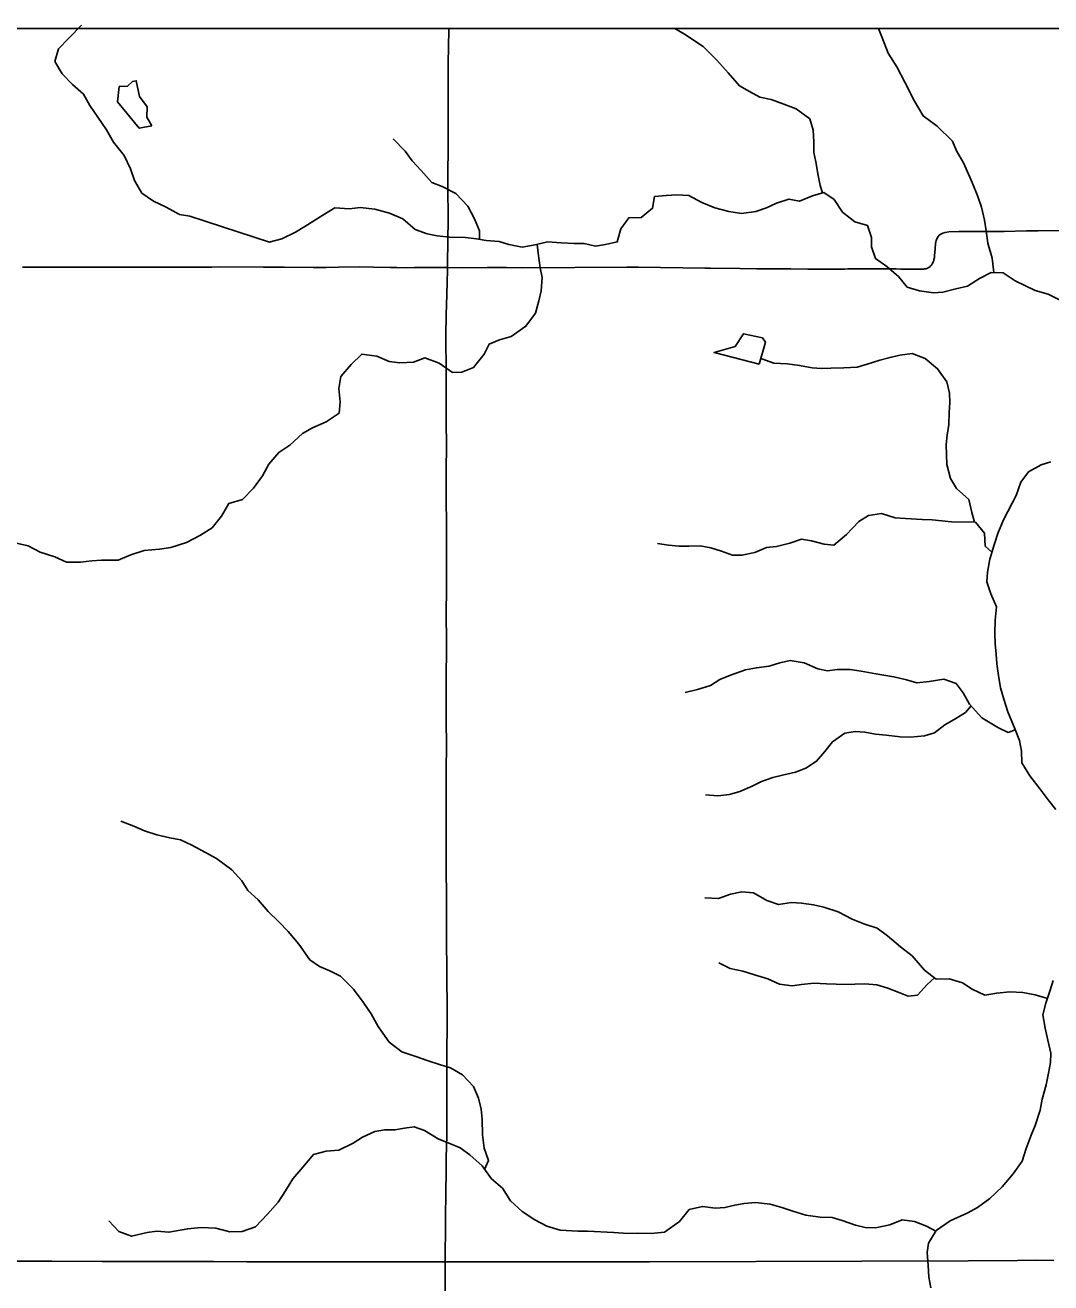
# Model space of a CAD drawing. Extents: x -87 to 2145, y -2128 to 440.
# Drawn here: x 150.28 to 177.65, y -858.65 to -825.1 of the extents above; entities that cross this region are included whole.
import ezdxf

# ---------------------------------------------------------------- set-up
doc = ezdxf.new("R2010")
doc.units = 0
for name, color, linetype in [('GM_X_Minor_Lake', 7, 'Continuous'), ('GM_X_Minor_River', 7, 'Continuous'), ('GM_X_Township_Road', 7, 'Continuous'), ('SC_Scratch1', 7, 'Continuous')]:
    doc.layers.add(name, color=color, linetype=linetype)

msp = doc.modelspace()

# ---------------------------------------------------------------- linework, layer by layer
at = {"layer": 'GM_X_Minor_Lake'}
for points in [[(153.658, -827.785), (153.53, -827.555), (153.535, -827.284), (153.33, -827.009), (153.247, -826.586), (153.147, -826.604), (153.014, -826.732), (152.791, -826.743)], [(152.791, -826.743), (152.747, -827.148), (153.324, -827.852), (153.658, -827.785)], [(169.874, -834.145), (170.035, -833.556), (169.957, -833.444), (169.448, -833.334), (169.232, -833.671)], [(169.232, -833.671), (168.669, -833.831), (169.874, -834.145)]]:
    msp.add_lwpolyline(points, dxfattribs=at)
at = {"layer": 'GM_X_Minor_River'}
for points in [[(151.783, -825.102), (151.447, -825.447), (151.171, -825.733), (151.075, -826.072), (151.269, -826.397), (151.544, -826.683), (151.84, -826.94), (152.004, -827.244), (152.219, -827.559), (152.453, -827.895), (152.637, -828.22), (152.921, -828.577), (153.094, -828.931), (153.199, -829.245), (153.393, -829.58), (153.709, -829.796), (154.046, -829.954), (154.403, -830.151), (154.673, -830.197), (156.806, -830.889)], [(171.56, -829.579), (171.5, -829.376), (171.444, -829.114), (171.379, -828.752), (171.333, -828.5), (171.327, -828.219), (171.312, -827.907), (171.226, -827.605), (170.86, -827.338), (170.531, -827.212), (170.193, -827.086), (169.884, -827.021), (169.615, -826.876), (169.347, -826.721), (169.042, -826.374), (168.737, -826.038), (168.372, -825.671), (167.877, -825.342), (167.619, -825.188)], [(176.13, -831.701), (176.086, -831.319), (175.972, -830.915), (175.927, -830.593), (175.881, -830.301), (175.806, -829.959), (175.71, -829.676), (175.555, -829.302), (175.323, -828.776), (175.138, -828.452), (175.031, -828.199), (174.617, -827.801), (174.251, -827.524), (174.016, -827.129), (173.764, -826.643), (173.54, -826.217), (173.315, -825.852), (173.141, -825.418), (173.057, -825.188)], [(162.409, -830.816), (162.402, -830.593), (162.276, -830.27), (162.091, -829.935), (161.776, -829.589), (161.408, -829.402), (161.13, -829.297), (160.854, -828.981), (160.608, -828.726), (160.422, -828.462), (160.106, -828.136)], [(177.921, -832.443), (177.583, -832.277), (177.234, -832.181), (176.956, -832.046), (176.698, -831.921), (176.38, -831.705), (176.06, -831.7), (175.747, -831.856), (175.434, -832.061), (175.123, -832.137), (174.771, -832.221), (174.52, -832.247), (174.151, -832.191), (173.822, -832.095), (173.586, -831.81), (173.279, -831.544), (172.972, -831.328), (172.867, -831.015), (172.871, -830.764), (172.765, -830.451), (172.426, -830.345), (172.09, -830.089), (171.875, -829.754), (171.597, -829.569), (171.295, -829.654), (170.943, -829.799), (170.663, -829.744), (170.332, -829.849), (170.069, -829.975), (169.778, -830.071), (169.396, -830.125), (169.057, -830.069), (168.688, -829.973), (168.34, -829.837), (167.992, -829.65), (167.672, -829.625), (167.391, -829.65), (167.081, -829.675), (167.026, -829.986), (166.722, -830.232), (166.391, -830.246), (166.177, -830.534), (166.081, -830.884), (165.77, -830.949), (165.499, -830.995), (165.2, -830.93), (164.929, -830.925), (164.589, -830.91), (164.219, -830.884), (163.888, -830.959), (163.546, -831.023), (163.187, -830.957), (162.928, -830.873), (162.588, -830.847), (162.328, -830.803), (162.029, -830.767), (161.608, -830.761), (161.279, -830.725), (161.009, -830.67), (160.69, -830.555), (160.364, -830.268), (160.006, -830.122), (159.617, -830.015), (159.218, -829.969), (158.937, -830.004), (158.547, -829.978), (158.223, -830.173), (157.748, -830.477), (157.496, -830.623), (157.133, -830.798), (156.791, -830.893)], [(163.945, -830.946), (163.975, -831.181), (164.029, -831.573), (164.075, -831.835), (164.05, -832.186), (163.986, -832.456), (163.9, -832.786), (163.645, -833.133), (163.25, -833.408), (162.939, -833.493), (162.667, -833.609), (162.533, -833.878), (162.247, -834.235), (161.935, -834.361), (161.684, -834.366), (161.328, -834.12), (160.95, -833.973), (160.647, -834.088), (160.277, -834.113), (159.997, -834.078), (159.669, -833.932), (159.269, -833.875), (158.985, -834.152), (158.709, -834.478), (158.655, -834.799), (158.689, -835.151), (158.665, -835.452), (158.311, -835.687), (157.948, -835.842), (157.686, -835.998), (157.341, -836.304), (157.047, -836.5), (156.782, -836.817), (156.618, -837.125), (156.372, -837.452), (156.078, -837.759), (155.716, -837.863), (155.52, -838.202), (155.275, -838.509), (154.962, -838.705), (154.589, -838.899), (154.166, -839.033), (153.865, -839.078), (153.454, -839.112), (153.102, -839.236), (152.76, -839.371), (152.319, -839.374), (152.059, -839.39), (151.758, -839.425), (151.387, -839.429), (151.069, -839.283), (150.681, -839.157), (150.363, -838.991), (150.003, -838.914)], [(175.62, -838.361), (175.544, -838.098), (175.469, -837.756), (175.133, -837.459), (174.977, -837.195), (174.882, -836.822), (174.866, -836.561), (174.86, -836.289), (174.884, -836.039), (174.928, -835.758), (174.943, -835.437), (174.957, -835.166), (174.951, -834.915), (174.875, -834.613), (174.63, -834.267), (174.304, -833.991), (173.955, -833.865), (173.624, -833.909), (173.363, -833.965), (173.092, -834.041), (172.75, -834.146), (172.489, -834.222), (172.128, -834.246), (171.787, -834.251), (171.537, -834.257), (171.287, -834.243), (170.948, -834.177), (170.618, -834.141), (170.258, -834.115), (169.939, -834), (169.916, -833.99)], [(177.788, -846.028), (177.582, -845.763), (177.366, -845.479), (177.091, -845.123), (176.876, -844.778), (176.871, -844.467), (176.815, -844.184), (176.699, -843.891), (176.506, -843.416), (176.401, -843.083), (176.315, -842.78), (176.26, -842.448), (176.215, -842.136), (176.199, -841.885), (176.173, -841.603), (176.157, -841.322), (176.172, -840.971), (176.207, -840.62), (176.052, -840.276), (175.947, -839.953), (175.961, -839.692), (176.026, -839.351), (176.142, -838.962), (176.247, -838.632), (176.402, -838.283), (176.732, -837.646), (176.858, -837.296), (177.062, -837.018), (177.395, -836.833), (177.657, -836.747)], [(176.084, -839.157), (175.901, -838.998), (175.886, -838.656), (175.64, -838.361), (175, -838.35), (174.49, -838.302), (174.22, -838.287), (173.78, -838.26), (173.5, -838.245), (173.131, -838.129), (172.79, -838.184), (172.527, -838.34), (172.202, -838.686), (171.867, -838.972), (171.607, -838.948), (171.268, -838.862), (170.998, -838.817), (170.687, -838.922), (170.335, -839.007), (170.064, -839.033), (169.752, -839.168), (169.41, -839.243), (169.16, -839.239), (168.861, -839.133), (168.582, -839.049), (168.293, -838.994), (167.992, -838.999), (167.732, -839.004), (167.452, -838.97), (167.153, -838.925)], [(176.701, -843.896), (176.518, -843.969), (176.259, -843.844), (175.813, -843.576), (175.488, -843.219), (175.312, -842.915), (175.126, -842.661), (174.797, -842.545), (174.406, -842.609), (174.075, -842.643), (173.806, -842.569), (173.467, -842.483), (172.987, -842.404), (172.588, -842.338), (172.298, -842.293), (171.948, -842.287), (171.697, -842.323), (171.438, -842.269), (171.069, -842.112), (170.7, -842.046), (170.419, -842.111), (170.137, -842.197), (169.796, -842.242), (169.505, -842.297), (169.102, -842.441), (168.82, -842.557), (168.568, -842.713), (168.226, -842.828), (167.894, -842.903)], [(175.524, -843.259), (175.374, -843.438), (175.122, -843.594), (174.829, -843.77), (174.546, -843.976), (174.284, -844.063), (173.913, -844.097), (173.633, -844.082), (173.263, -844.046), (172.973, -844.011), (172.694, -843.966), (172.434, -843.942), (172.153, -843.987), (171.829, -844.223), (171.625, -844.481), (171.401, -844.738), (171.117, -844.924), (170.836, -845.03), (170.494, -845.105), (170.233, -845.171), (169.931, -845.276), (169.679, -845.403), (169.356, -845.548), (169.075, -845.624), (168.764, -845.659), (168.434, -845.633)], [(162.544, -855.624), (162.649, -855.385), (162.534, -855.062), (162.489, -854.7), (162.475, -854.288), (162.449, -854.017), (162.384, -853.725), (162.249, -853.411), (161.953, -853.105), (161.635, -852.919), (161.366, -852.835), (161.038, -852.729), (160.709, -852.613), (160.33, -852.486), (159.994, -852.23), (159.7, -851.814), (159.515, -851.479), (159.299, -851.165), (159.044, -850.819), (158.699, -850.472), (158.411, -850.327), (158.133, -850.212), (157.875, -850.037), (157.581, -849.621), (157.296, -849.275), (157.049, -849.02), (156.763, -848.744), (156.498, -848.438), (156.221, -848.183), (156.065, -847.929), (155.799, -847.634), (155.383, -847.336), (155.095, -847.17), (154.728, -846.974), (154.429, -846.838), (154.14, -846.783), (153.791, -846.697), (153.462, -846.591), (153.183, -846.466), (152.835, -846.34)], [(177.561, -851.07), (177.233, -850.968), (176.904, -850.903), (176.564, -850.887), (176.213, -850.921), (175.891, -850.976), (175.554, -850.82), (175.296, -850.645), (174.937, -850.539), (174.596, -850.553), (174.28, -850.307), (173.955, -849.931), (173.639, -849.684), (173.293, -849.398), (173.015, -849.192), (172.667, -849.076), (172.348, -848.95), (171.981, -848.754), (171.592, -848.627), (171.323, -848.572), (171.003, -848.527), (170.733, -848.502), (170.382, -848.557), (170.073, -848.451), (169.716, -848.245), (169.406, -848.219), (169.105, -848.285), (168.782, -848.4), (168.422, -848.384)], [(174.551, -850.518), (174.354, -850.69), (174.099, -850.977), (173.849, -851.003), (173.58, -850.898), (173.301, -850.793), (173.012, -850.698), (172.692, -850.673), (172.422, -850.688), (172.172, -850.694), (171.921, -850.68), (171.671, -850.676), (171.331, -850.66), (171, -850.695), (170.749, -850.731), (170.41, -850.685), (170.102, -850.54), (169.743, -850.433), (169.434, -850.338), (169.095, -850.262), (168.796, -850.117)], [(174.45, -858.78), (174.394, -858.499), (174.379, -858.187), (174.354, -857.846), (174.388, -857.595), (174.594, -857.258), (174.968, -856.993), (175.442, -856.78), (175.694, -856.644), (176.029, -856.398), (176.354, -856.092), (176.649, -855.746), (176.885, -855.409), (177, -855.069), (177.126, -854.71), (177.24, -854.451), (177.366, -854.042), (177.421, -853.752), (177.527, -853.372), (177.592, -853.062), (177.646, -852.772), (177.65, -852.521), (177.575, -852.178), (177.5, -851.856), (177.445, -851.504), (177.52, -851.194), (177.636, -850.844), (177.72, -850.585)], [(174.582, -857.277), (174.335, -857.143), (174.017, -857.017), (173.687, -856.972), (173.355, -857.107), (172.973, -857.181), (172.703, -857.176), (172.444, -857.112), (172.085, -856.986), (171.816, -856.911), (171.496, -856.896), (171.116, -856.849), (170.767, -856.743), (170.479, -856.638), (170.16, -856.552), (169.77, -856.506), (169.469, -856.531), (169.218, -856.577), (168.957, -856.643), (168.706, -856.659), (168.356, -856.613), (168.005, -856.697), (167.74, -857.014), (167.345, -857.299), (166.984, -857.333), (166.623, -857.327), (166.373, -857.333), (165.993, -857.306), (165.293, -857.275), (165.032, -857.271), (164.562, -857.243), (164.204, -857.136), (163.886, -856.971), (163.549, -856.744), (163.233, -856.468), (163.018, -856.124), (162.731, -855.878), (162.476, -855.533), (162.15, -855.236), (161.893, -855.051), (161.634, -854.947), (161.306, -854.811), (160.939, -854.584), (160.66, -854.489), (160.409, -854.525), (160.148, -854.571), (159.878, -854.566), (159.617, -854.612), (159.284, -854.767), (159.032, -854.924), (158.648, -855.108), (158.317, -855.143), (157.976, -855.227), (157.69, -855.564), (157.425, -855.881), (157.23, -856.198), (157.035, -856.496), (156.75, -856.823), (156.424, -857.158), (156.072, -857.283), (155.741, -857.288), (155.372, -857.191), (154.982, -857.175), (154.621, -857.209), (154.119, -857.301), (153.799, -857.276), (153.538, -857.311), (153.116, -857.405), (152.778, -857.279), (152.512, -856.993)]]:
    msp.add_lwpolyline(points, dxfattribs=at)
at = {"layer": 'GM_X_Township_Road'}
for points in [[(161.55, -831.566), (161.552, -831.463), (161.566, -830.267), (161.565, -829.414), (161.571, -828.038), (161.572, -827.612), (161.571, -826.841), (161.573, -826.119), (161.584, -825.233), (161.584, -825.188)], [(161.55, -831.566), (161.95, -831.574), (162.607, -831.567), (162.819, -831.565), (163.13, -831.567), (163.556, -831.578), (166.337, -831.558), (166.649, -831.559), (168.418, -831.585), (168.566, -831.585), (169.353, -831.594), (169.812, -831.601), (170.025, -831.599), (170.255, -831.602), (170.566, -831.603), (170.714, -831.606), (171.173, -831.608), (171.698, -831.614), (171.911, -831.614), (172.155, -831.607), (172.236, -831.604), (172.382, -831.603), (172.48, -831.603), (172.756, -831.605), (172.952, -831.602), (173.033, -831.603), (173.196, -831.603), (173.295, -831.605), (173.524, -831.606), (173.655, -831.609), (174.045, -831.614), (174.218, -831.613), (174.253, -831.609), (174.286, -831.606), (174.315, -831.601), (174.349, -831.59), (174.38, -831.576), (174.398, -831.566), (174.431, -831.541), (174.446, -831.523), (174.467, -831.502), (174.486, -831.472), (174.504, -831.443), (174.516, -831.414), (174.528, -831.383), (174.535, -831.351), (174.546, -831.304), (174.552, -831.254), (174.564, -831.073), (174.577, -830.926), (174.595, -830.846), (174.62, -830.785), (174.646, -830.743), (174.678, -830.707), (174.717, -830.676), (174.775, -830.647), (174.838, -830.63), (174.936, -830.618), (175.198, -830.609), (175.641, -830.606), (176.1, -830.608), (176.412, -830.606), (177.002, -830.593), (177.314, -830.586), (181.594, -830.534)], [(150.21, -831.554), (150.62, -831.556), (151.407, -831.559), (152.293, -831.559), (153.442, -831.557), (154.016, -831.557), (154.672, -831.557), (155.262, -831.555), (155.475, -831.553), (156.64, -831.556), (157.197, -831.56), (157.968, -831.571), (158.312, -831.568), (158.64, -831.559), (159.214, -831.552), (159.575, -831.555), (160.034, -831.568), (160.198, -831.571), (160.46, -831.573), (160.672, -831.571), (160.982, -831.571), (161.495, -831.565), (161.55, -831.566)], [(161.487, -858.09), (161.487, -857.978), (161.496, -857.143), (161.5, -856.783), (161.505, -856.373), (161.51, -856.11), (161.515, -855.799), (161.517, -855.635), (161.521, -855.324), (161.529, -855.012), (161.532, -854.734), (161.536, -854.34), (161.535, -853.93), (161.534, -853.685), (161.532, -853.472), (161.531, -853.243), (161.532, -852.685), (161.536, -852.275), (161.54, -851.98), (161.545, -851.522), (161.544, -851.081), (161.538, -850.72), (161.534, -850.147), (161.53, -849.688), (161.529, -849.606), (161.529, -849.049), (161.529, -848.967), (161.524, -848.459), (161.522, -848.049), (161.521, -847.902), (161.519, -847.002), (161.519, -846.592), (161.515, -846.264), (161.513, -845.92), (161.514, -845.543), (161.516, -845.133), (161.523, -844.151), (161.518, -843.823), (161.518, -843.184), (161.52, -842.692), (161.523, -841.544), (161.521, -840.806), (161.524, -840.117), (161.523, -839.756), (161.524, -839.559), (161.525, -838.969), (161.522, -838.33), (161.521, -837.821), (161.52, -837.116), (161.522, -836.181), (161.519, -835.82), (161.518, -835.509), (161.517, -834.92), (161.517, -834.495), (161.513, -834.101), (161.51, -833.675), (161.512, -833.412), (161.52, -832.806), (161.525, -832.577), (161.542, -831.97), (161.549, -831.626), (161.55, -831.566)], [(149.944, -858.076), (150.994, -858.075), (152.339, -858.084), (153.175, -858.079), (154.553, -858.08), (155.308, -858.081), (156.194, -858.09), (157.588, -858.094), (158.228, -858.09), (159.032, -858.087), (159.671, -858.087), (160.21, -858.087), (161.095, -858.088), (161.487, -858.09)], [(161.462, -878.88), (161.464, -878.628), (161.468, -878.12), (161.471, -876.594), (161.466, -875.774), (161.464, -874.823), (161.46, -873.888), (161.459, -872.691), (161.461, -871.297), (161.467, -870.362), (161.465, -869.739), (161.466, -868.935), (161.467, -868), (161.472, -867.393), (161.466, -866.393), (161.467, -865.13), (161.474, -863.26), (161.476, -861.636), (161.478, -860.242), (161.489, -859.061), (161.487, -858.191), (161.487, -858.09)], [(161.487, -858.09), (162.096, -858.093), (162.702, -858.095), (163.259, -858.094), (163.668, -858.092), (164.061, -858.09), (164.471, -858.088), (165.782, -858.089), (166.406, -858.09), (166.947, -858.092), (175.45, -858.066), (176.763, -858.054), (177.271, -858.05), (177.73, -858.053)]]:
    msp.add_lwpolyline(points, dxfattribs=at)
at = {"layer": 'SC_Scratch1'}
msp.add_lwpolyline([(-21.617, -825.188), (230.183, -825.188), (230.183, -1245.188), (-21.617, -1245.188)], close=True, dxfattribs=at)

doc.saveas('drawing.dxf')
